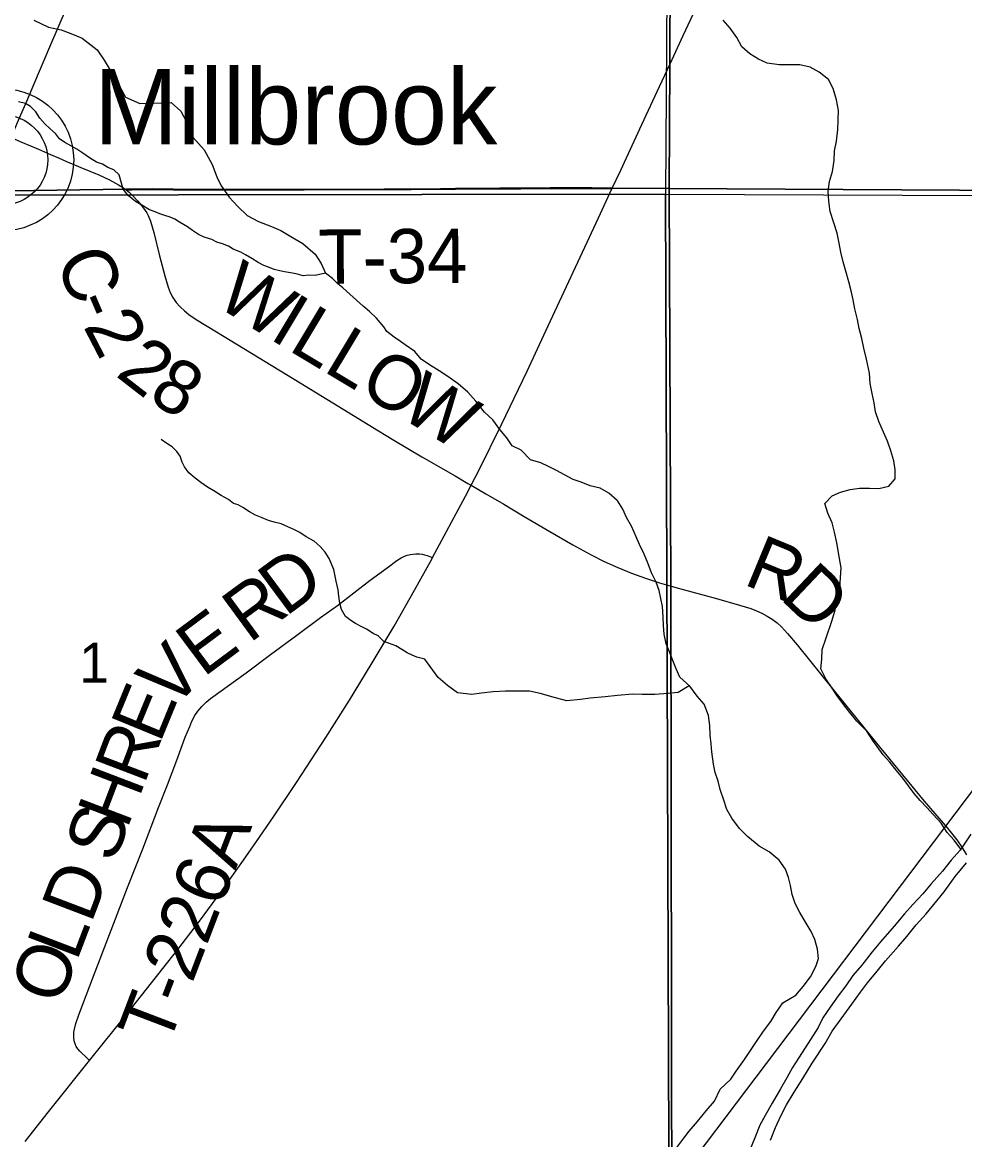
# Model space of a CAD drawing. Extents: x 0 to 34, y 0 to 22.
# Drawn here: x 4.964 to 5.951, y 14.887 to 16.058 of the extents above; entities that cross this region are included whole.
import ezdxf

# ---------------------------------------------------------------- set-up
doc = ezdxf.new("R2010")
doc.units = 0
for name, color, linetype in [('GM_X_County_Road', 7, 'Continuous'), ('GM_X_County_Road_Text', 7, 'Continuous'), ('GM_X_Major_River', 7, 'Continuous'), ('GM_X_Minor_River', 7, 'Continuous'), ('GM_X_Rail_Line', 7, 'Continuous'), ('GM_X_Section', 7, 'Continuous'), ('GM_X_Section_Text', 7, 'Continuous'), ('GM_X_State_Route', 7, 'Continuous'), ('GM_X_Township_Road', 7, 'Continuous'), ('GM_X_Township_Road_Text', 7, 'Continuous'), ('GM_X_Unincorporated', 7, 'Continuous'), ('GM_X_Unincorporated_Text', 7, 'Continuous')]:
    doc.layers.add(name, color=color, linetype=linetype)

msp = doc.modelspace()

# ---------------------------------------------------------------- linework, layer by layer
at = {"layer": 'GM_X_County_Road'}
for points in [[(4.9527, 15.9374), (4.9604, 15.9556), (4.9689, 15.9756), (4.9775, 15.9955), (4.9932, 16.0325), (5.0117, 16.0754)], [(4.9527, 15.9374), (4.9628, 15.9331), (4.9729, 15.9288), (4.9813, 15.9253), (4.9937, 15.9198), (5.0021, 15.9161), (5.0107, 15.9124), (5.0166, 15.9099), (5.0255, 15.9062), (5.0443, 15.8983), (5.0557, 15.8931), (5.0651, 15.888), (5.0693, 15.8855), (5.0732, 15.8828)], [(5.0732, 15.8828), (5.0761, 15.8801), (5.0811, 15.8754), (5.0851, 15.871), (5.0892, 15.8662), (5.0929, 15.8611), (5.0946, 15.8584), (5.096, 15.8556), (5.0984, 15.8498), (5.1019, 15.8378), (5.108, 15.8136), (5.1134, 15.7926), (5.1169, 15.7807), (5.1192, 15.775), (5.122, 15.7697), (5.1255, 15.7646), (5.1295, 15.76), (5.134, 15.7559), (5.1388, 15.7521), (5.1465, 15.7469), (5.1676, 15.7338), (5.2553, 15.6805), (5.3003, 15.653), (5.3374, 15.6301), (5.3533, 15.6205), (5.3826, 15.603), (5.4176, 15.5829), (5.431, 15.575), (5.4344, 15.5731)], [(5.4344, 15.5731), (5.4498, 15.5642), (5.4687, 15.5533), (5.49, 15.5405), (5.5166, 15.5246), (5.5409, 15.5106), (5.5599, 15.5001), (5.5738, 15.4932), (5.5879, 15.4868), (5.6023, 15.481), (5.6168, 15.4757), (5.6316, 15.4709), (5.6438, 15.4675)], [(5.6438, 15.4675), (5.6525, 15.465), (5.6914, 15.4543), (5.7154, 15.4476), (5.7273, 15.4439), (5.7332, 15.4417), (5.7389, 15.4391), (5.7444, 15.4361), (5.7497, 15.4327), (5.7547, 15.4288), (5.7593, 15.4247), (5.7658, 15.4179), (5.7759, 15.406), (5.8146, 15.3578), (5.8635, 15.2974), (5.9089, 15.2422), (5.9331, 15.2138), (5.9428, 15.2016), (5.9482, 15.1939), (5.9532, 15.186)]]:
    msp.add_lwpolyline(points, dxfattribs=at)
at = {"layer": 'GM_X_Major_River'}
for points in [[(5.9578, 15.2076), (5.9465, 15.1908), (5.9371, 15.1802), (5.9281, 15.1687), (5.916, 15.1554)], [(5.842, 15.0419), (5.8495, 15.0519), (5.8597, 15.064), (5.8684, 15.0747), (5.8819, 15.0903), (5.8905, 15.1003), (5.9003, 15.1124), (5.9109, 15.1239), (5.9221, 15.1376), (5.9297, 15.1471), (5.9413, 15.1631), (5.953, 15.1776)], [(5.916, 15.1554), (5.9074, 15.1451), (5.8968, 15.1337), (5.8882, 15.1242), (5.8773, 15.1112), (5.863, 15.0948), (5.8543, 15.0841), (5.8434, 15.0704), (5.834, 15.0594), (5.8269, 15.0487), (5.8186, 15.038), (5.8103, 15.0262), (5.8028, 15.0152), (5.7979, 15.0049), (5.7874, 14.9886), (5.7773, 14.9729), (5.7709, 14.963), (5.7649, 14.9524), (5.7582, 14.9406), (5.7495, 14.9258), (5.7424, 14.9128), (5.7368, 14.9025), (5.7315, 14.8892), (5.7267, 14.8774)], [(5.7478, 14.887), (5.7531, 14.9003), (5.7587, 14.9125), (5.7647, 14.9239), (5.7725, 14.9372), (5.7816, 14.9517), (5.7913, 14.9677), (5.8052, 14.9883), (5.8123, 15.0012), (5.8217, 15.0141), (5.833, 15.0294), (5.842, 15.0419)]]:
    msp.add_lwpolyline(points, dxfattribs=at)
at = {"layer": 'GM_X_Minor_River'}
for points in [[(4.9764, 16.0603), (4.9916, 16.0532), (5.0049, 16.0502), (5.0151, 16.0464), (5.0269, 16.0415), (5.0428, 16.0294), (5.0501, 16.0184), (5.0573, 16.0063), (5.0638, 15.9957), (5.0725, 15.9798), (5.0873, 15.973), (5.1002, 15.9738), (5.1104, 15.9735), (5.1203, 15.9743), (5.1302, 15.9652), (5.1386, 15.9493), (5.1428, 15.9379), (5.1546, 15.9247), (5.163, 15.9091), (5.1679, 15.8962), (5.1725, 15.8868), (5.1809, 15.875), (5.19, 15.8652), (5.1999, 15.8557), (5.2117, 15.8493), (5.2253, 15.8441), (5.2352, 15.8399), (5.2454, 15.8339), (5.258, 15.8263), (5.2709, 15.8154), (5.2774, 15.8055), (5.2818, 15.7953)], [(5.947, 15.1917), (5.9401, 15.2012), (5.9329, 15.2092), (5.9266, 15.2191), (5.9183, 15.2282), (5.9115, 15.2355), (5.9047, 15.2427), (5.8983, 15.25), (5.8923, 15.2583), (5.8863, 15.2663), (5.8795, 15.2747), (5.8727, 15.2831), (5.8659, 15.2907), (5.855, 15.3056), (5.8487, 15.3155), (5.8381, 15.3261), (5.831, 15.3349), (5.8246, 15.3429), (5.8178, 15.3524), (5.8125, 15.3604), (5.8058, 15.3703), (5.8005, 15.3806), (5.8017, 15.3908), (5.8021, 15.4011), (5.8059, 15.4121), (5.8124, 15.4318), (5.8155, 15.4427), (5.8174, 15.4534), (5.8205, 15.4655), (5.8213, 15.4761), (5.8217, 15.4867), (5.8199, 15.4985), (5.8173, 15.5129), (5.8147, 15.5239), (5.8124, 15.5338), (5.8079, 15.5437), (5.8046, 15.554), (5.8125, 15.5619), (5.8212, 15.5657), (5.8311, 15.5686), (5.8409, 15.5701), (5.8515, 15.5701), (5.8613, 15.5696), (5.8719, 15.5722), (5.8784, 15.5798), (5.8784, 15.5893), (5.877, 15.5988), (5.874, 15.609), (5.8702, 15.6193), (5.8661, 15.6288), (5.8612, 15.6398), (5.8579, 15.6501), (5.8564, 15.6596), (5.8542, 15.6691), (5.8523, 15.6797), (5.8516, 15.6907), (5.8482, 15.7052), (5.8456, 15.7166), (5.8434, 15.7268), (5.8408, 15.7374), (5.839, 15.7469), (5.836, 15.758), (5.8345, 15.7674), (5.8323, 15.7769), (5.83, 15.7864), (5.8267, 15.7975), (5.8241, 15.8073), (5.8214, 15.8172), (5.8196, 15.8267), (5.8177, 15.8373), (5.814, 15.848), (5.8103, 15.8598), (5.8088, 15.8708), (5.8081, 15.881), (5.8096, 15.8913), (5.8127, 15.9019), (5.8146, 15.9133), (5.815, 15.9235), (5.817, 15.9337), (5.8182, 15.9459), (5.8186, 15.9557), (5.819, 15.9656), (5.8168, 15.977), (5.8134, 15.9888), (5.8085, 15.9983), (5.7987, 16.0059), (5.7893, 16.0113), (5.7787, 16.0136), (5.7677, 16.0136), (5.7568, 16.0137), (5.7443, 16.0153), (5.7353, 16.0195), (5.7262, 16.0252), (5.7179, 16.0325), (5.7127, 16.0424), (5.7055, 16.0519), (5.6983, 16.0603)], [(5.2818, 15.7953), (5.271, 15.7928), (5.2645, 15.7932), (5.2584, 15.7924), (5.2511, 15.7947), (5.245, 15.7955), (5.2389, 15.7966), (5.234, 15.7978), (5.2282, 15.7993), (5.2221, 15.8016), (5.2172, 15.8035), (5.2114, 15.8065), (5.2045, 15.8107), (5.198, 15.8145), (5.1931, 15.8172), (5.1851, 15.8206), (5.1801, 15.8237), (5.174, 15.8259), (5.1679, 15.8279), (5.1629, 15.8305), (5.1549, 15.8332), (5.1488, 15.8359), (5.1426, 15.84), (5.1373, 15.8438), (5.1289, 15.8488), (5.1239, 15.8518), (5.119, 15.8541), (5.1136, 15.8556), (5.1083, 15.8575), (5.1033, 15.8595), (5.0976, 15.8617), (5.0895, 15.8667), (5.083, 15.8705), (5.075, 15.8766), (5.07, 15.8834), (5.0681, 15.8895), (5.0658, 15.8983), (5.0601, 15.9036), (5.054, 15.9059), (5.0482, 15.9097), (5.0421, 15.9116), (5.0345, 15.9162), (5.0276, 15.9211), (5.0215, 15.9253), (5.0157, 15.9283), (5.0089, 15.9321), (5.0031, 15.9359), (4.9989, 15.9416), (4.9932, 15.947), (4.9878, 15.9519), (4.9828, 15.9576), (4.9783, 15.9645), (4.9729, 15.9698), (4.9675, 15.9732), (4.9603, 15.9748)], [(5.3821, 15.7051), (5.3754, 15.7133), (5.3654, 15.7201), (5.3604, 15.7239), (5.3536, 15.7281), (5.3459, 15.7342), (5.3429, 15.7392), (5.3352, 15.7483), (5.3279, 15.7551), (5.3214, 15.7608), (5.3142, 15.7669), (5.3073, 15.7734), (5.3, 15.7799), (5.2943, 15.7844), (5.2893, 15.7898), (5.2818, 15.7953)], [(5.5878, 15.5563), (5.5872, 15.5573), (5.5784, 15.5649), (5.5693, 15.5702), (5.5591, 15.5725), (5.5496, 15.5763), (5.5413, 15.579), (5.5322, 15.584), (5.5239, 15.5885), (5.5155, 15.5927), (5.5072, 15.5966), (5.4966, 15.5996), (5.4867, 15.6099), (5.4773, 15.6145), (5.4716, 15.6228), (5.4644, 15.6316), (5.4572, 15.6415), (5.4484, 15.6498), (5.4393, 15.6613), (5.431, 15.6708), (5.4208, 15.6795), (5.4098, 15.6872), (5.401, 15.6929), (5.3908, 15.6993), (5.3821, 15.7051)], [(5.3997, 15.3716), (5.3857, 15.3908), (5.3776, 15.3931), (5.3727, 15.395), (5.3673, 15.3977), (5.3616, 15.4011), (5.3555, 15.4049), (5.3478, 15.4076), (5.3429, 15.4095), (5.3368, 15.4152), (5.3318, 15.4178), (5.3249, 15.4224), (5.3199, 15.4247), (5.3134, 15.4281), (5.3085, 15.4315), (5.3027, 15.4357), (5.2985, 15.443), (5.297, 15.4494), (5.2958, 15.457), (5.295, 15.4635), (5.2931, 15.4726), (5.2904, 15.4848), (5.2858, 15.4962), (5.2816, 15.503), (5.2762, 15.5091), (5.2701, 15.5145), (5.2617, 15.519), (5.2548, 15.5236), (5.2487, 15.5266), (5.2422, 15.5297), (5.2353, 15.5327), (5.2281, 15.5346), (5.222, 15.5362), (5.2155, 15.5388), (5.2086, 15.5419), (5.2021, 15.5453), (5.1952, 15.5499), (5.1903, 15.5525), (5.1853, 15.5541), (5.1803, 15.5582), (5.1727, 15.5624), (5.165, 15.5674), (5.1582, 15.5712), (5.1513, 15.5761), (5.1452, 15.5807), (5.1387, 15.586), (5.1341, 15.5925), (5.1318, 15.5974), (5.1295, 15.6035), (5.126, 15.6085), (5.1214, 15.6134), (5.1157, 15.6168), (5.1096, 15.621)], [(5.7687, 15.1538), (5.7668, 15.1622), (5.7634, 15.1709), (5.757, 15.1804), (5.7464, 15.1892), (5.7361, 15.1949), (5.7236, 15.2052), (5.7153, 15.2135), (5.7073, 15.2242), (5.702, 15.2333), (5.6989, 15.2432), (5.6951, 15.2542), (5.6929, 15.263), (5.6898, 15.2721), (5.6883, 15.2808), (5.6864, 15.2938), (5.6856, 15.3021), (5.6848, 15.3113), (5.6844, 15.3215), (5.6829, 15.3318), (5.6783, 15.3439), (5.6711, 15.3523), (5.6632, 15.3626), (5.6529, 15.3721), (5.6491, 15.3809), (5.6457, 15.3896), (5.6419, 15.3987), (5.6385, 15.4071), (5.6366, 15.417), (5.6358, 15.4261), (5.6354, 15.4352), (5.6347, 15.4459), (5.6331, 15.4546), (5.6312, 15.463), (5.6282, 15.4717), (5.6232, 15.4812), (5.6198, 15.4907), (5.6156, 15.501), (5.6107, 15.5109), (5.6073, 15.5192), (5.6023, 15.5303), (5.597, 15.5394), (5.5932, 15.5482), (5.5878, 15.5563)], [(5.6628, 15.3629), (5.651, 15.3561), (5.6408, 15.3549), (5.6268, 15.354), (5.6136, 15.354), (5.6033, 15.3543), (5.5875, 15.3527), (5.5746, 15.3515), (5.5591, 15.3499), (5.5489, 15.3487), (5.5345, 15.3471), (5.5228, 15.3505), (5.5065, 15.355), (5.4955, 15.3572), (5.4845, 15.3572), (5.4702, 15.3575), (5.4573, 15.3566), (5.4452, 15.3551), (5.435, 15.3539), (5.4202, 15.3557), (5.4096, 15.3633), (5.3997, 15.3716)], [(5.6476, 14.8766), (5.6559, 14.8876), (5.6627, 14.8963), (5.6714, 14.9065), (5.6805, 14.9176), (5.6892, 14.9278), (5.6952, 14.9403), (5.7062, 14.951), (5.7119, 14.9593), (5.7205, 14.9715), (5.727, 14.9809), (5.7326, 14.9893), (5.7406, 15.0011), (5.7481, 15.0113), (5.7538, 15.0208), (5.7606, 15.0307), (5.7742, 15.039), (5.7822, 15.0481), (5.7897, 15.058), (5.7954, 15.069), (5.798, 15.0774), (5.7969, 15.0872), (5.7942, 15.0971), (5.7904, 15.1055), (5.7843, 15.1161), (5.7786, 15.1253), (5.7737, 15.1348), (5.7707, 15.1443), (5.7687, 15.1538)]]:
    msp.add_lwpolyline(points, dxfattribs=at)
at = {"layer": 'GM_X_Rail_Line'}
msp.add_lwpolyline([(5.0891, 14.1), (5.1221, 14.1437), (5.272, 14.3429), (5.3972, 14.5075), (5.4919, 14.6329), (5.5336, 14.6891), (5.7438, 14.9674), (6.7216, 16.2626)], dxfattribs=at)
at = {"layer": 'GM_X_Section'}
for points in [[(5.6459, 16.8927), (5.644, 16.8278), (5.6379, 15.8781), (4.6171, 15.8766), (4.6282, 16.8848)], [(5.7774, 16.8294), (5.644, 16.8278), (5.6379, 15.8781), (6.7969, 15.8732), (6.8, 16.2626), (5.7774, 16.2626)], [(5.6379, 15.8781), (5.6415, 14.8783), (4.6247, 14.8633), (4.6171, 15.8766)], [(6.8272, 15.8734), (6.8411, 14.8726), (5.6415, 14.8783), (5.6379, 15.8781), (6.7969, 15.8732)]]:
    msp.add_lwpolyline(points, close=True, dxfattribs=at)
at = {"layer": 'GM_X_State_Route'}
msp.add_lwpolyline([(7.8042, 16.2626), (7.8024, 15.8725), (6.7968, 15.8774), (5.6416, 15.8841), (5.6436, 15.468), (5.6455, 14.1), (8.9, 14.1), (8.9, 18.8876), (8.7984, 18.8872), (8.8033, 17.8763), (8.296, 17.8766), (7.7904, 17.865), (7.8038, 16.9797), (7.9972, 16.9797), (7.9972, 16.2626)], close=True, dxfattribs=at)
for points in [[(4.9276, 15.8812), (5.0729, 15.8833), (5.0787, 15.8833), (5.0886, 15.8835), (5.1009, 15.8836), (5.1223, 15.8833), (5.1354, 15.8831), (5.1769, 15.8831), (5.2189, 15.8831), (5.2593, 15.8831), (5.3432, 15.8834), (5.3712, 15.8835), (5.4023, 15.8838), (5.4178, 15.884), (5.4333, 15.8841), (5.4643, 15.8843), (5.4861, 15.8844), (5.5171, 15.8846), (5.5607, 15.8847), (5.5814, 15.8843), (5.6416, 15.8841), (5.6423, 16.0151), (5.6474, 17.3472)], [(5.6474, 17.3472), (5.6423, 16.0151), (5.6416, 15.8841), (6.7968, 15.8774), (7.8024, 15.8725), (7.8042, 16.2626), (5.7774, 16.2626), (5.7774, 16.9797)], [(5.6426, 16.0146), (5.6565, 16.0444), (5.68, 16.0953), (5.6985, 16.1348), (5.7076, 16.1546), (5.7274, 16.1969), (5.7537, 16.2533), (5.7774, 16.304)], [(5.5816, 15.8837), (5.5912, 15.9031), (5.6132, 15.9512), (5.6315, 15.9908), (5.6426, 16.0146)], [(5.6455, 14.1), (5.6436, 15.468), (5.6416, 15.8841), (5.5814, 15.8843), (5.5607, 15.8847), (5.5171, 15.8846), (5.4861, 15.8844), (5.4643, 15.8843), (5.4333, 15.8841), (5.4178, 15.884), (5.4023, 15.8838), (5.3712, 15.8835), (5.3432, 15.8834), (5.2593, 15.8831), (5.2189, 15.8831), (5.1769, 15.8831), (5.1354, 15.8831), (5.1223, 15.8833), (5.1009, 15.8836), (5.0886, 15.8835), (5.0787, 15.8833), (5.0729, 15.8833), (4.9276, 15.8812)], [(4.9673, 14.8857), (4.9919, 14.9166), (5.0348, 14.9703), (5.0733, 15.0186), (5.1272, 15.0868), (5.1497, 15.1163), (5.1722, 15.1468), (5.1961, 15.1802), (5.2097, 15.2), (5.2273, 15.2256), (5.2516, 15.2617), (5.2821, 15.3087), (5.3071, 15.3481), (5.3298, 15.3852), (5.3536, 15.4254), (5.3751, 15.4632), (5.3932, 15.4958), (5.394, 15.4973), (5.4285, 15.5616), (5.4344, 15.5731), (5.4427, 15.5893), (5.4662, 15.6366), (5.493, 15.6928), (5.5126, 15.735), (5.5678, 15.8534), (5.5816, 15.8837)]]:
    msp.add_lwpolyline(points, dxfattribs=at)
at = {"layer": 'GM_X_Township_Road'}
for points in [[(4.9527, 15.9374), (4.9628, 15.9331), (4.9729, 15.9288), (4.9813, 15.9253), (4.9937, 15.9198), (5.0021, 15.9161), (5.0107, 15.9124), (5.0166, 15.9099), (5.0255, 15.9062), (5.0443, 15.8983), (5.0557, 15.8931), (5.0651, 15.888), (5.0693, 15.8855), (5.0732, 15.8828)], [(5.0732, 15.8828), (5.0789, 15.8827), (5.0889, 15.8829), (5.1011, 15.8831), (5.1225, 15.8827), (5.1356, 15.8825), (5.1771, 15.8826), (5.2191, 15.8826), (5.2595, 15.8826), (5.3434, 15.8829), (5.3714, 15.8829), (5.4025, 15.8833), (5.418, 15.8834), (5.4335, 15.8836), (5.4645, 15.8838), (5.4863, 15.8838), (5.5174, 15.884), (5.5609, 15.8842), (5.5816, 15.8837)], [(5.0348, 14.9703), (5.0329, 14.9721), (5.0245, 14.9802), (5.0225, 14.9826), (5.0208, 14.9852), (5.0195, 14.988), (5.0186, 14.9909), (5.0182, 14.994), (5.0181, 14.9971), (5.0183, 15.0002), (5.0189, 15.0032), (5.0205, 15.0092), (5.0235, 15.0181), (5.0388, 15.0586), (5.0555, 15.1023), (5.0745, 15.1516), (5.0904, 15.1922), (5.1069, 15.2356), (5.1162, 15.2594), (5.1262, 15.2852), (5.1349, 15.3093), (5.1396, 15.3204), (5.1419, 15.3258), (5.1451, 15.3317), (5.1482, 15.3363), (5.1524, 15.3413), (5.1567, 15.3457), (5.1615, 15.3497), (5.1987, 15.3766), (5.2243, 15.3959), (5.2517, 15.4159), (5.2766, 15.4345), (5.2943, 15.4472), (5.3286, 15.4735), (5.3463, 15.4867), (5.3565, 15.4942), (5.3609, 15.497), (5.3644, 15.4988), (5.3675, 15.4999), (5.3707, 15.5007), (5.3764, 15.5014), (5.3803, 15.5012), (5.383, 15.5009), (5.3856, 15.5003), (5.3884, 15.4994), (5.3917, 15.4981), (5.394, 15.4973)]]:
    msp.add_lwpolyline(points, dxfattribs=at)
at = {"layer": 'GM_X_Unincorporated'}
for radius in [0.0744, 0.0472]:
    msp.add_circle((4.9437, 15.914), radius, dxfattribs=at)

# ---------------------------------------------------------------- texts
at = {"layer": 'GM_X_County_Road_Text'}
for s, rotation, p in [('C', 292.8245, (4.9982, 15.8089)), ('W', 328.0939, (5.165, 15.7625)), ('-', 293.1779, (5.0165, 15.7655)), ('I', 329.0475, (5.2217, 15.7272)), ('2', 297.3879, (5.0276, 15.7399)), ('L', 329.0359, (5.2417, 15.7152)), ('L', 329.034, (5.2782, 15.6933)), ('2', 322.208, (5.0608, 15.6884)), ('O', 329.0352, (5.3146, 15.6715)), ('8', 328.8621, (5.0944, 15.6628)), ('W', 329.0346, (5.3575, 15.6457)), ('R', 337.5517, (5.7182, 15.4698)), ('D', 316.6255, (5.7567, 15.4549))]:
    msp.add_text(s, height=0.0568, rotation=rotation, dxfattribs=at).set_placement(p)
at = {"layer": 'GM_X_Section_Text'}
msp.add_text('1', height=0.0419, rotation=0, dxfattribs=at).set_placement((5.0239, 15.3662))
at = {"layer": 'GM_X_Township_Road_Text'}
for s, height, rotation, p in [('T-34', 0.05682, 0.3553, (5.2744, 15.7842)), ('D', 0.0568, 36.5641, (5.2398, 15.4347)), ('R', 0.0568, 36.267, (5.2019, 15.4069)), ('E', 0.0568, 36.6796, (5.1538, 15.3712)), ('V', 0.0568, 46.7982, (5.1216, 15.3366)), ('E', 0.0568, 67.6427, (5.1083, 15.3018)), ('R', 0.0568, 69.1249, (5.0919, 15.2586)), ('H', 0.0568, 69.1311, (5.074, 15.2119)), ('S', 0.0568, 69.1317, (5.0604, 15.176)), ('T-226A', 0.05682, 69.1172, (5.1166, 14.9835)), ('D', 0.0568, 69.1341, (5.0363, 15.113)), ('L', 0.0568, 69.1326, (5.0212, 15.0733)), ('O', 0.0568, 69.1314, (5.0034, 15.0265))]:
    msp.add_text(s, height=height, rotation=rotation, dxfattribs=at).set_placement(p)
at = {"layer": 'GM_X_Unincorporated_Text'}
msp.add_text('Millbrook', height=0.07898, rotation=0, dxfattribs=at).set_placement((5.0393, 15.9302))

doc.saveas('drawing.dxf')
